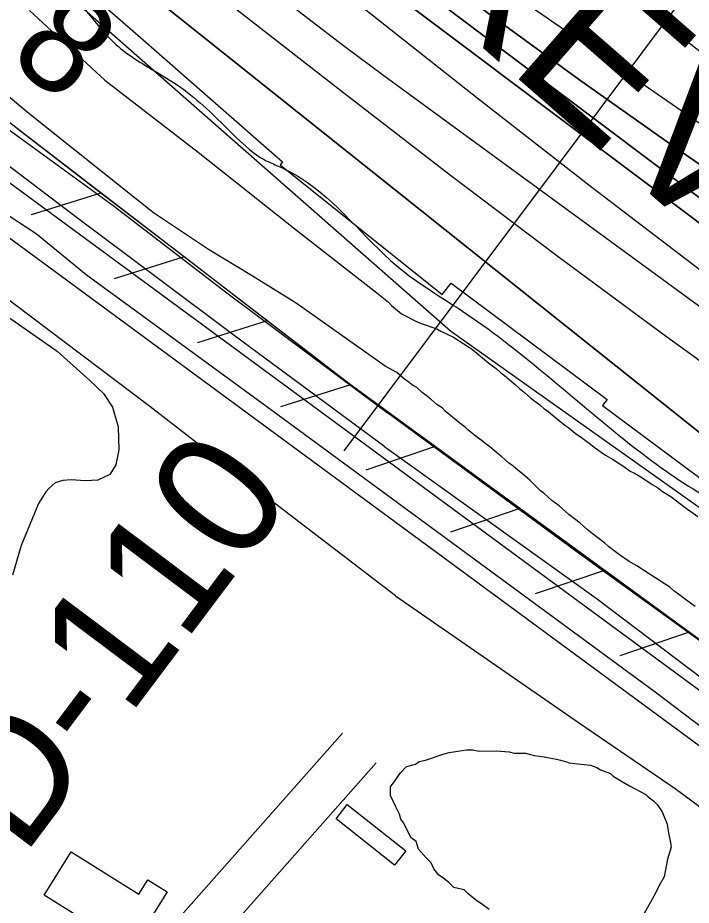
# Model space of a CAD drawing. Extents: x 3823584 to 3861785, y 301729 to 327625.
# Drawn here: x 3838296 to 3838745, y 323070 to 323662 of the extents above; entities that cross this region are included whole.
import ezdxf

# ---------------------------------------------------------------- set-up
doc = ezdxf.new("R2010")
doc.units = 0
for name, color, linetype in [('V-BLDG-OTLN', 7, 'Continuous'), ('V-FLOD-BASE', 7, 'Continuous'), ('V-GRID-MAJR', 7, 'Continuous'), ('V-LEVE-TOET', 7, 'Continuous'), ('V-RIVR-EDGE', 7, 'Continuous'), ('V-RIVR-RANG', 7, 'Continuous'), ('V-RIVR-RANG-IDEN', 7, 'Continuous'), ('V-ROAD-CNTR', 7, 'Continuous'), ('V-RRAP-FSHR', 7, 'Continuous'), ('V-RRAP-RVMT', 7, 'Continuous'), ('V-RRAP-RVMT-IDEN', 7, 'Continuous'), ('V-SITE-VEGE', 7, 'Continuous'), ('V-SURV-LINE', 7, 'Continuous'), ('V-TOPO-DPTH', 7, 'Continuous'), ('V-TOPO-MAJR', 7, 'Continuous'), ('V-TOPO-MINR', 7, 'Continuous'), ('V-TOPO-WATR', 7, 'Continuous')]:
    doc.layers.add(name, color=color, linetype=linetype)

msp = doc.modelspace()

# ---------------------------------------------------------------- linework, layer by layer
at = {"layer": 'V-BLDG-OTLN'}
for points in [[(3838515.6, 323136.76), (3838554.6, 323105.81), (3838547.13, 323096.39), (3838508.12, 323127.34)], [(3838331.28, 323105.28), (3838376.54, 323077.05), (3838382.44, 323086.53), (3838395.44, 323078.43), (3838372.05, 323040.93), (3838357.03, 323050.3), (3838352.74, 323043.42), (3838338.06, 323052.57), (3838341.8, 323058.57), (3838313.25, 323076.37)]]:
    msp.add_lwpolyline(points, close=True, dxfattribs=at)
at = {"layer": 'V-FLOD-BASE'}
for points in [[(3838540.65, 323375.59), (3838440.13, 323450.04), (3838334.77, 323529.09), (3838239.2, 323601.33), (3838192.2, 323638.09), (3838167.14, 323659.16), (3838127.88, 323696.87), (3838112.8, 323711.92), (3838102.05, 323723.19), (3838089.95, 323739.53), (3838062.89, 323776.57), (3838038.37, 323806.16), (3838012.14, 323832.69), (3837989.25, 323853.45), (3837958.84, 323875.84), (3837915.98, 323907.51), (3837868.29, 323942), (3837806.67, 323988.46), (3837738.93, 324037.74), (3837671.69, 324088.4)], [(3838278.93, 323536.96), (3838308, 323518.14), (3838341.35, 323490.78), (3838461.92, 323402.71), (3838721.01, 323212.03), (3838791.98, 323158.16), (3838831.31, 323131.65), (3838908.27, 323072.65), (3838968.12, 323026.47), (3839016.87, 322997.4), (3839062.18, 322963.2), (3839098.95, 322942.68), (3839327.26, 322782.78), (3839513.67, 322668.2), (3839868.52, 322451.01)], [(3838540.65, 323375.59), (3838681.58, 323274.69), (3838841.31, 323153.83), (3838934.47, 323084.95), (3838984.37, 323049.64), (3839079.88, 322986.79), (3839172.37, 322925.72), (3839309, 322835.6), (3839392.4, 322782.86), (3839486.35, 322726.31), (3839628.68, 322636.84), (3839751.95, 322561.62), (3839893.04, 322476.05), (3839942.86, 322448.85), (3839966.45, 322431.64)]]:
    msp.add_lwpolyline(points, dxfattribs=at)
at = {"layer": 'V-GRID-MAJR'}
msp.add_spline([(3838444.89, 307319.34), (3838352.38, 313376.37), (3838259.82, 319436.47), (3838167.27, 325496.58), (3838167.22, 325499.66)], degree=3, dxfattribs=at)
at = {"layer": 'V-LEVE-TOET'}
for points in [[(3838278.41, 323595.53), (3838359.39, 323536.76), (3838435.12, 323478.41), (3838542.35, 323398.37)], [(3838547.7, 323276.27), (3838469.8, 323335.82), (3838383.81, 323402.65), (3838248.34, 323504.67)], [(3840049.71, 322428.78), (3840028.03, 322433.99), (3840015.7, 322434.78), (3839996.47, 322435.21), (3839981.41, 322438.68), (3839974.47, 322442.53), (3839963.23, 322456.24), (3839959.57, 322461.92), (3839948.36, 322472.64), (3839922.39, 322487.13), (3839751.66, 322594.07), (3839610.87, 322679.65), (3839498.5, 322745.65), (3839372.86, 322817.24), (3839262.27, 322885.96), (3839170.03, 322953.04), (3839027.04, 323048.82), (3838894.93, 323138.38), (3838796.61, 323212.92), (3838670.49, 323304.34), (3838542.35, 323398.37)], [(3838547.7, 323276.27), (3838670.46, 323191.13), (3838734.25, 323147.53), (3838804.42, 323095.58), (3838853.73, 323058.76), (3838927.19, 323008.94), (3838951.06, 322995.33), (3838965.53, 322989.15), (3838993.02, 322973.47), (3839029.35, 322943.15), (3839075.67, 322903.29), (3839115.58, 322876.01), (3839165.16, 322842.8), (3839261.24, 322783.57), (3839352.77, 322729.4), (3839463.4, 322656.77), (3839564.93, 322592.48), (3839641.98, 322544.19), (3839693.62, 322515.8), (3839726.83, 322498.67), (3839775.14, 322472.06), (3839838.33, 322428.16)]]:
    msp.add_lwpolyline(points, dxfattribs=at)
at = {"layer": 'V-RIVR-EDGE'}
msp.add_spline([(3836304.38, 325474.18), (3836346.41, 325438.32), (3836389.41, 325406.07), (3836417.64, 325385.43), (3836442.67, 325366.73), (3836470.25, 325340.95), (3836497.82, 325313.88), (3836554.9, 325258.45), (3836598.51, 325215.91), (3836636.36, 325181.1), (3836681.26, 325139.85), (3836737.07, 325093.42), (3836790.94, 325041.22), (3836840.33, 324993.52), (3836889.07, 324947.12), (3836934.61, 324907.14), (3836980.81, 324871.03), (3837015.47, 324849.09), (3837040.49, 324829.1), (3837085.39, 324787.2), (3837143.76, 324734.34), (3837181.61, 324700.82), (3837223.29, 324659.57), (3837272.05, 324619.59), (3837314.38, 324579.63), (3837346.45, 324546.76), (3837364.4, 324527.43), (3837395.83, 324500.35), (3837442.02, 324462.31), (3837492.71, 324422.97), (3837554.31, 324372.67), (3837573.56, 324361.05), (3837583.2, 324359.1), (3837596.69, 324352.64), (3837621.08, 324337.79), (3837648.03, 324319.73), (3837677.54, 324292.01), (3837718.58, 324249.48), (3837753.85, 324214.68), (3837781.43, 324188.89), (3837800.05, 324179.85), (3837819.95, 324170.8), (3837850.72, 324134.08), (3837874.45, 324110.23), (3837909.07, 324073.5), (3837941.78, 324040.64), (3837989.87, 323991.66), (3838022.58, 323960.72), (3838034.12, 323947.83), (3838046.3, 323933.66), (3838066.83, 323916.25), (3838089.91, 323892.41), (3838140.59, 323849.21), (3838186.14, 323811.17), (3838215.65, 323785.38), (3838265.68, 323736.4), (3838297.1, 323707.39), (3838336.87, 323671.94), (3838359.95, 323645.52), (3838385.62, 323627.46), (3838404.24, 323615.84), (3838421.56, 323601.65), (3838441.44, 323582.32), (3838460.05, 323567.49), (3838468.4, 323563.61), (3838484.45, 323555.21), (3838548.59, 323496.55), (3838595.44, 323464.29), (3838649.98, 323422.37), (3838701.3, 323379.82), (3838749.43, 323345.62), (3838798.22, 323317.86), (3838856.62, 323274.64), (3838932.99, 323221.74), (3838989.47, 323184.31), (3839037.6, 323150.12), (3839068.42, 323134.62), (3839093.42, 323104.98), (3839110.73, 323086.94), (3839122.93, 323081.12), (3839143.46, 323065.64), (3839172.34, 323044.36), (3839190.96, 323032.74), (3839215.99, 323015.96), (3839242.32, 323006.26), (3839316.8, 322969.43), (3839341.84, 322955.87), (3839371.38, 322944.22), (3839391.29, 322935.81), (3839417.61, 322920.32), (3839461.26, 322894.5), (3839483.71, 322873.23), (3839520.3, 322851.28), (3839555.6, 322828.69), (3839599.9, 322806.72), (3839718.7, 322751.14), (3839768.14, 322726.59), (3839807.95, 322705.92), (3839836.85, 322696.21), (3839865.1, 322680.71), (3839887.57, 322667.8), (3839924.17, 322652.28), (3839969.76, 322630.31), (3840004.43, 322612.22), (3840037.82, 322597.35), (3840085.35, 322579.88), (3840108.46, 322565.68), (3840121.92, 322548.93), (3840123.18, 322539.92), (3840122.53, 322533.5), (3840118, 322521.29), (3840112.84, 322514.24), (3840095.47, 322509.14), (3840089.68, 322509.15), (3840085.17, 322504.66), (3840084.51, 322498.23), (3840085.78, 322491.8), (3840130.72, 322467.26), (3840169.89, 322448.52), (3840197.51, 322439.45), (3840209.08, 322437.5), (3840231.59, 322441.3), (3840246.39, 322448.98), (3840266.34, 322458.57), (3840273.43, 322466.27), (3840278.59, 322471.4), (3840288.9, 322480.37), (3840295.98, 322484.85), (3840301.77, 322484.84), (3840308.2, 322484.82), (3840320.4, 322479.01), (3840324.87, 322470), (3840326.78, 322461.63), (3840338.32, 322450.03), (3840344.74, 322444.88), (3840366.58, 322437.75), (3840385.84, 322428.06), (3840421.8, 322409.33), (3840466.1, 322385.43), (3840492.41, 322368.65), (3840506.53, 322357.04), (3840533.49, 322340.26), (3840559.18, 322331.2), (3840587.44, 322322.13), (3840611.85, 322311.78), (3840642.02, 322296.28), (3840678.62, 322276.26), (3840712.64, 322255.6), (3840733.18, 322242.05), (3840784.53, 322210.43), (3840835.89, 322183.3), (3840892.39, 322153.59), (3840923.85, 322139.37), (3840950.82, 322127.08), (3840989.33, 322099.99), (3841017.57, 322082.56), (3841061.24, 322062.52), (3841092.69, 322044.45), (3841151.1, 322005.09), (3841210.78, 321964.44), (3841240.29, 321939.29), (3841299.97, 321894.79), (3841335.89, 321862.55), (3841374.37, 321823.89), (3841411.57, 321789.72), (3841444.92, 321758.14), (3841469.94, 321736.22), (3841482.12, 321723.98), (3841496.22, 321704.66), (3841509.05, 321694.34), (3841523.18, 321687.23), (3841573.9, 321660.75), (3841623.97, 321631.69), (3841667.62, 321606.51), (3841696.52, 321593.59), (3841738.26, 321575.48), (3841787.07, 321556.72), (3841815.99, 321552.15), (3841851.33, 321544.99), (3841886.66, 321533.33), (3841930.32, 321511.36), (3841950.22, 321498.46), (3841977.18, 321482.96), (3841998.38, 321476.48), (3842052.99, 321463.49), (3842082.55, 321456.34), (3842109.52, 321444.7), (3842146.12, 321427.26), (3842196.2, 321402.06), (3842241.13, 321374.95), (3842288.63, 321345.26), (3842321.38, 321327.18), (3842366.94, 321295.56), (3842395.19, 321280.07), (3842429.22, 321264.55), (3842452.35, 321258.71), (3842470.97, 321249.66)], degree=3, dxfattribs=at)
at = {"layer": 'V-RIVR-RANG'}
msp.add_line((3838513.47, 323372.9), (3839031.51, 324065.62), dxfattribs=at)
at = {"layer": 'V-ROAD-CNTR'}
for points in [[(3838303.87, 322954.09), (3838365.06, 323017.89), (3838512.44, 323184.59)], [(3838328.2, 322936.12), (3838387.13, 322997.56), (3838534.92, 323164.72)]]:
    msp.add_lwpolyline(points, dxfattribs=at)
at = {"layer": 'V-RRAP-FSHR'}
for p, q in [((3838351.2, 323545.13), (3838304.61, 323530.49)), ((3838406.69, 323502.47), (3838360.1, 323487.83)), ((3838462.18, 323459.8), (3838415.6, 323445.16)), ((3838517.67, 323417.13), (3838471.09, 323402.49)), ((3838574.2, 323375.84), (3838527.98, 323360.08)), ((3838630.7, 323334.52), (3838584.48, 323318.76)), ((3838687.21, 323293.2), (3838640.99, 323277.45)), ((3838743.71, 323251.89), (3838697.49, 323236.13))]:
    msp.add_line(p, q, dxfattribs=at)
for points in [[(3836295.02, 325470.8), (3836414.5, 325364.56), (3836758, 325057.8), (3837184.26, 324676.32), (3837417.66, 324483.21), (3837615.8, 324305.96), (3837777.41, 324176.43), (3837917.93, 324038.71), (3838584.55, 323453.18)], [(3839991.75, 322437.85), (3839543.71, 322716.63), (3839470.27, 322757.31), (3838966.59, 323088.91), (3838516.71, 323417.87), (3838211.37, 323652.64)], [(3838351.2, 323545.13), (3838295.71, 323587.8)], [(3838406.69, 323502.47), (3838351.2, 323545.13)], [(3838462.18, 323459.8), (3838406.69, 323502.47)], [(3838517.69, 323417.15), (3838516.71, 323417.87), (3838462.18, 323459.8)], [(3838584.55, 323453.18), (3839140.52, 323058.61), (3839543.74, 322819.53), (3839845.06, 322663.99), (3840154, 322502.28), (3840416.19, 322378.04), (3840782.04, 322188.72), (3841154.61, 321971.73), (3841326.43, 321835.61), (3841504.48, 321676.94), (3841739.25, 321554.11), (3842017.76, 321437.98)], [(3838574.2, 323375.84), (3838517.69, 323417.15)], [(3838630.7, 323334.52), (3838574.2, 323375.84)], [(3838687.21, 323293.2), (3838630.7, 323334.52)], [(3838743.71, 323251.89), (3838687.2, 323293.2)], [(3838800.21, 323210.57), (3838743.71, 323251.89)]]:
    msp.add_lwpolyline(points, dxfattribs=at)
at = {"layer": 'V-RRAP-RVMT'}
for p, q in [((3838276.69, 323737.31), (3838377.61, 323648.95)), ((3838377.61, 323648.95), (3838472.44, 323566.09)), ((3838472.44, 323566.09), (3838470.83, 323564.07)), ((3838470.83, 323564.07), (3838578.9, 323477.51)), ((3838578.9, 323477.51), (3838584.83, 323484.9)), ((3838584.83, 323484.9), (3838688.99, 323407.33)), ((3838688.99, 323407.33), (3838685.97, 323403.23)), ((3838685.97, 323403.23), (3838796.95, 323320.54))]:
    msp.add_line(p, q, dxfattribs=at)
at = {"layer": 'V-SITE-VEGE'}
for points in [[(3838303.63, 323667), (3838353.84, 323620.5), (3838416.04, 323572.45), (3838481.68, 323520.41), (3838535.19, 323478.46), (3838540.94, 323474), (3838543.06, 323472.22), (3838545.18, 323470.13), (3838551.84, 323464.48), (3838562.11, 323459.16), (3838564.82, 323457.99), (3838575.37, 323454.48), (3838578.09, 323453), (3838586.54, 323448.87), (3838597.12, 323442.05), (3838599.23, 323440.57), (3838601.96, 323438.19), (3838605.89, 323435.22), (3838610.13, 323431.65), (3838614.97, 323428.09), (3838618, 323425.11), (3838620.42, 323423.33), (3838624.66, 323419.76), (3838627.68, 323417.38), (3838630.41, 323414.71), (3838633.74, 323412.03), (3838637.98, 323408.16), (3838644.03, 323403.71), (3838646.76, 323401.33), (3838648.57, 323400.14), (3838650.99, 323398.06), (3838657.05, 323393.31), (3838660.68, 323390.04), (3838663.4, 323388.26), (3838667.94, 323384.69), (3838670.96, 323382.62), (3838673.69, 323380.54), (3838677.92, 323377.57), (3838680.34, 323375.49), (3838684.88, 323372.22), (3838687.9, 323370.15), (3838692.43, 323367.48), (3838699.99, 323362.44), (3838704.22, 323359.48), (3838707.24, 323358), (3838711.47, 323355.64), (3838719.03, 323350.59), (3838722.65, 323348.52), (3838725.98, 323345.85), (3838731.42, 323342.59), (3838741.1, 323335.17), (3838749.56, 323329.23)], [(3838747.7, 323269.12), (3838744.68, 323271.2), (3838740.44, 323274.47), (3838737.42, 323276.54), (3838733.48, 323279.51), (3838730.76, 323281.89), (3838717.76, 323290.49), (3838708.7, 323296.11), (3838703.56, 323299.08), (3838697.21, 323303.53), (3838694.49, 323305.61), (3838689.95, 323309.17), (3838687.53, 323311.25), (3838679.06, 323317.78), (3838675.73, 323320.46), (3838670.88, 323324.62), (3838663.31, 323330.57), (3838656.96, 323336.22), (3838652.12, 323339.78), (3838646.66, 323344.84), (3838644.54, 323346.32), (3838637.27, 323353.47), (3838632.43, 323357.63), (3838629.4, 323360.01), (3838627.89, 323361.5), (3838625.16, 323363.58), (3838623.35, 323364.76), (3838620.62, 323367.14), (3838618.8, 323368.93), (3838616.38, 323370.71), (3838610.63, 323375.77), (3838607.3, 323378.14), (3838604.88, 323380.22), (3838601.55, 323382.6), (3838596.11, 323387.05), (3838594.29, 323388.84), (3838590.66, 323391.51), (3838580.97, 323399.54), (3838578.85, 323401.62), (3838575.22, 323403.99), (3838571.28, 323407.57), (3838569.16, 323409.35), (3838565.53, 323412.02), (3838561.9, 323415.29), (3838559.18, 323416.77), (3838555.85, 323419.45), (3838554.04, 323420.63), (3838548.59, 323425.39), (3838540.96, 323429.54), (3838481.41, 323471.72), (3838451.56, 323490.14), (3838423, 323507.46), (3838386.25, 323531.86), (3838351.41, 323559.83), (3838301.95, 323599.18), (3838260.5, 323634.13)], [(3838270.25, 323475.53), (3838322, 323439.64), (3838343.8, 323420.08), (3838352.97, 323411.4), (3838358.96, 323402.24), (3838362.75, 323388.93), (3838363.06, 323373.66), (3838361.12, 323363.76), (3838357.12, 323357.14), (3838349.17, 323353.42), (3838340.74, 323352.97), (3838331.32, 323353.72), (3838325.77, 323353.26), (3838320.7, 323351.6), (3838316.62, 323348.15), (3838314.42, 323345.69), (3838309.52, 323337.78), (3838297.95, 323309.69), (3838292.19, 323290.09)], [(3838610.28, 323066.64), (3838606.08, 323069.94), (3838601.04, 323073.23), (3838595.99, 323077.36), (3838593.47, 323079.84), (3838586.77, 323081.45), (3838583.41, 323084.76), (3838579.21, 323088.06), (3838576.69, 323089.71), (3838573.31, 323093.85), (3838571.6, 323098.01), (3838568.24, 323101.32), (3838563.18, 323107.11), (3838561.46, 323112.1), (3838558.1, 323114.58), (3838553.01, 323124.55), (3838551.31, 323127.04), (3838550.45, 323130.37), (3838547.9, 323135.35), (3838544.49, 323142.84), (3838544.44, 323148.68), (3838546.92, 323152.04), (3838551.04, 323157.91), (3838555.17, 323162.13), (3838561, 323163.85), (3838563.49, 323165.54), (3838567.66, 323166.41), (3838580.13, 323170.7), (3838583.47, 323171.56), (3838595.14, 323173.34), (3838599.31, 323173.37), (3838603.49, 323172.57), (3838615.17, 323172.68), (3838623.52, 323171.92), (3838626.87, 323171.12), (3838634.38, 323171.18), (3838636.89, 323170.37), (3838640.24, 323169.57), (3838646.92, 323168.79), (3838650.27, 323167.99), (3838655.28, 323167.2), (3838657.79, 323166.39), (3838661.14, 323165.58), (3838663.65, 323164.77), (3838669.5, 323163.98), (3838677.85, 323163.22), (3838682.04, 323161.6), (3838684.56, 323159.95), (3838691.26, 323157.5), (3838692.94, 323155.85), (3838699.66, 323151.74), (3838703.85, 323149.27), (3838714.75, 323143.53), (3838716.44, 323141.87), (3838719.8, 323139.4), (3838722.32, 323136.91), (3838725.71, 323131.94), (3838729.12, 323123.62), (3838730.01, 323117.79), (3838730.88, 323113.62)], [(3838730.88, 323113.62), (3838731.76, 323108.62), (3838730.95, 323106.11), (3838729.33, 323100.26), (3838726.93, 323088.55), (3838723.65, 323082.67), (3838721.19, 323077.65), (3838711.33, 323060.03)]]:
    msp.add_lwpolyline(points, dxfattribs=at)
at = {"layer": 'V-SURV-LINE'}
for points in [[(3838262.33, 323572.45), (3838967.9, 323053.09)], [(3838950.1, 323028.94), (3838244.53, 323548.3)]]:
    msp.add_lwpolyline(points, dxfattribs=at)
at = {"layer": 'V-TOPO-DPTH'}
for points in [[(3839047.78, 323301.81), (3838448.68, 323752.1), (3838431.86, 323765.04), (3838415.23, 323778.21), (3838398.88, 323791.75), (3838382.74, 323805.52), (3837860.93, 324260.56)], [(3839047.78, 323301.81), (3838448.68, 323752.1), (3838431.86, 323765.04), (3838415.23, 323778.21), (3838398.88, 323791.75), (3838382.74, 323805.52), (3837860.93, 324260.56)], [(3838153.68, 324022.86), (3838401.16, 323807.21), (3838412.21, 323797.79), (3838423.4, 323788.53), (3838434.78, 323779.51), (3838446.3, 323770.66), (3838752.96, 323540.12), (3838808.46, 323499.01), (3838864.34, 323458.43), (3838920.78, 323418.64), (3838977.6, 323379.38), (3839031.93, 323342.4)], [(3839031.93, 323342.4), (3838977.6, 323379.38), (3838920.78, 323418.64), (3838864.34, 323458.43), (3838808.46, 323499.01), (3838752.96, 323540.12), (3838446.3, 323770.66), (3838434.78, 323779.51), (3838423.4, 323788.53), (3838412.21, 323797.79), (3838401.16, 323807.21), (3838153.68, 324022.86)], [(3839103.1, 323135.17), (3839017.28, 323186.86), (3839013.04, 323189.49), (3839008.84, 323192.19), (3839004.71, 323194.99), (3839000.62, 323197.86), (3838924.64, 323252.69), (3838882.82, 323283.33), (3838841.31, 323314.37), (3838800.26, 323346.02), (3838759.52, 323378.07), (3838385.33, 323676.9), (3838369.99, 323689.35), (3838354.79, 323701.97), (3838339.79, 323714.83), (3838324.93, 323727.85), (3838008.71, 324009.46)], [(3838260.18, 323948.03), (3838317.14, 323898.11), (3838419.59, 323808.9), (3838425.54, 323803.83), (3838431.57, 323798.84), (3838437.7, 323793.98), (3838443.91, 323789.21), (3838550.19, 323709.3), (3838609.87, 323665.03), (3838669.92, 323621.28), (3838730.54, 323578.31), (3838791.52, 323535.86), (3839065.19, 323348)], [(3839065.19, 323348), (3838791.52, 323535.86), (3838730.54, 323578.31), (3838669.92, 323621.28), (3838609.87, 323665.03), (3838550.19, 323709.3), (3838443.91, 323789.21), (3838437.7, 323793.98), (3838431.57, 323798.84), (3838425.54, 323803.83), (3838419.59, 323808.9), (3838317.14, 323898.11), (3838260.18, 323948.03)], [(3838280.38, 323837.73), (3838339.24, 323786.21), (3838363.64, 323765.07), (3838388.18, 323744.08), (3838412.91, 323723.33), (3838437.79, 323702.74), (3838462.92, 323682.48), (3838488.28, 323662.5), (3838513.96, 323642.95), (3838539.86, 323623.68), (3839021.06, 323271.76)], [(3838280.38, 323837.73), (3838339.24, 323786.21), (3838363.64, 323765.07), (3838388.18, 323744.08), (3838412.91, 323723.33), (3838437.79, 323702.74), (3838462.92, 323682.48), (3838488.28, 323662.5), (3838513.96, 323642.95), (3838539.86, 323623.68), (3839021.06, 323271.76)]]:
    msp.add_lwpolyline(points, dxfattribs=at)
at = {"layer": 'V-TOPO-MAJR'}
msp.add_lwpolyline([(3837784.65, 324408.95), (3838390.47, 323852.75), (3838398.58, 323845.37), (3838406.73, 323838.03), (3838414.93, 323830.75), (3838423.17, 323823.52), (3838438.02, 323810.6), (3838438.88, 323809.87), (3838440.63, 323808.46), (3838441.52, 323807.77), (3838456.82, 323796.26), (3838465.41, 323789.89), (3838474.05, 323783.58), (3838482.76, 323777.37), (3838491.53, 323771.23), (3839096.12, 323353.07)], dxfattribs=at)
at = {"layer": 'V-TOPO-MINR'}
for points in [[(3837798.92, 324434.09), (3838443.61, 323883.46), (3838460.11, 323869.55), (3838476.71, 323855.77), (3838493.49, 323842.2), (3838510.38, 323828.77), (3838900.64, 323522.25), (3838938.31, 323493.12), (3838976.26, 323464.38), (3839014.63, 323436.21), (3839053.3, 323408.43)], [(3837715.94, 324378.16), (3838361.3, 323803.95), (3838383.25, 323784.75), (3838405.41, 323765.81), (3838427.9, 323747.25), (3838450.6, 323728.94), (3838603.2, 323608.01), (3838678.68, 323549.08), (3838754.72, 323490.9), (3838831.6, 323433.83), (3838909.05, 323377.5), (3839050.79, 323275.99)], [(3837860.93, 324260.56), (3838382.74, 323805.52), (3838398.88, 323791.75), (3838415.23, 323778.21), (3838431.86, 323765.04), (3838448.68, 323752.1), (3839047.78, 323301.81)], [(3838153.68, 324022.86), (3838401.16, 323807.21), (3838412.21, 323797.79), (3838423.4, 323788.53), (3838434.78, 323779.51), (3838446.3, 323770.66), (3838752.96, 323540.12), (3838808.46, 323499.01), (3838864.34, 323458.43), (3838920.78, 323418.64), (3838977.6, 323379.38), (3839031.93, 323342.4)], [(3838260.18, 323948.03), (3838317.14, 323898.11), (3838419.59, 323808.9), (3838425.54, 323803.83), (3838431.57, 323798.84), (3838437.7, 323793.98), (3838443.91, 323789.21), (3838550.19, 323709.3), (3838609.87, 323665.03), (3838669.92, 323621.28), (3838730.54, 323578.31), (3838791.52, 323535.86), (3839065.19, 323348)], [(3838280.38, 323837.73), (3838339.24, 323786.21), (3838363.64, 323765.07), (3838388.18, 323744.08), (3838412.91, 323723.33), (3838437.79, 323702.74), (3838462.92, 323682.48), (3838488.28, 323662.5), (3838513.96, 323642.95), (3838539.86, 323623.68), (3839021.06, 323271.76)], [(3838283, 323799.97), (3838362.09, 323730.98), (3838366.76, 323726.97), (3838371.47, 323723.02), (3838376.24, 323719.15), (3838381.05, 323715.32), (3838513.2, 323612.09), (3838584.47, 323557.15), (3838656.2, 323502.83), (3838728.61, 323449.42), (3838801.48, 323396.63), (3838984.4, 323265.88), (3839010.57, 323247.44), (3839036.89, 323229.24)]]:
    msp.add_lwpolyline(points, dxfattribs=at)
at = {"layer": 'V-TOPO-WATR'}
msp.add_lwpolyline([(3838008.71, 324009.46), (3838324.93, 323727.85), (3838339.79, 323714.83), (3838354.79, 323701.97), (3838369.99, 323689.35), (3838385.33, 323676.9), (3838759.52, 323378.07), (3838800.26, 323346.02), (3838841.31, 323314.37), (3838882.82, 323283.33), (3838924.64, 323252.69), (3839000.62, 323197.86), (3839004.71, 323194.99), (3839008.84, 323192.19), (3839013.04, 323189.49), (3839017.28, 323186.86), (3839103.1, 323135.17)], dxfattribs=at)

# ---------------------------------------------------------------- texts
at = {"layer": 'V-RIVR-RANG'}
msp.add_text('4.8', height=67, rotation=321.44833, dxfattribs=at).set_placement((3838229.16, 323681.23))
at = {"layer": 'V-RIVR-RANG-IDEN'}
msp.add_text('D-110', height=83, rotation=53.06833, dxfattribs=at).set_placement((3838299.3, 323101.38))
at = {"layer": 'V-RRAP-RVMT-IDEN'}
msp.add_text('REVET.', height=100, rotation=318.82628, dxfattribs=at).set_placement((3838548.98, 323691.93))

doc.saveas('drawing.dxf')
